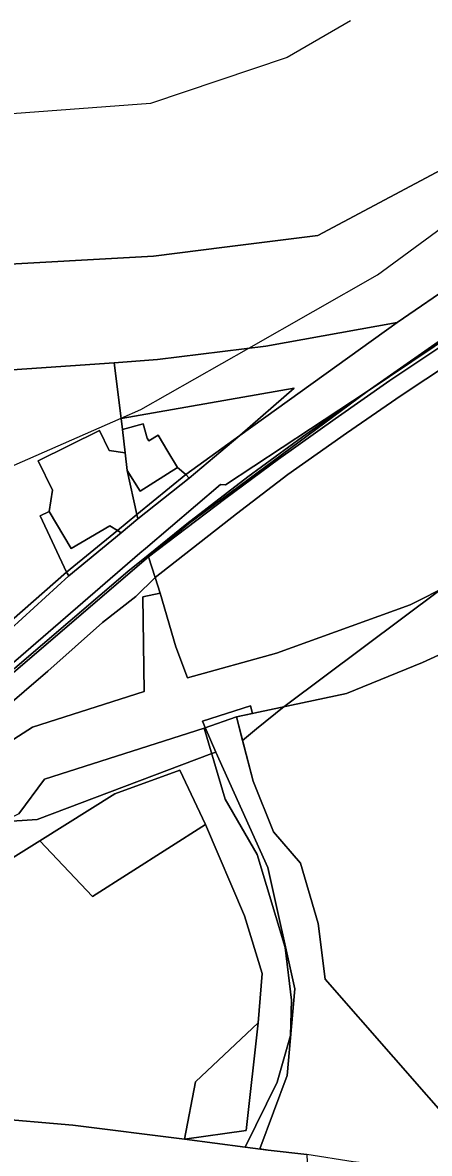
# Model space of a CAD drawing. Extents: x -477304 to -465429, y -1159113 to -1149210.
# Drawn here: x -475798.3 to -475692.5, y -1154887.3 to -1154593.5 of the extents above; entities that cross this region are included whole.
import ezdxf

# ---------------------------------------------------------------- set-up
doc = ezdxf.new("R2010")
doc.units = 0
for name, color, linetype in [('BPEJ_s', 7, 'Continuous'), ('ostatni_s', 7, 'Continuous'), ('PUPFL_s', 7, 'Continuous'), ('trav_porost_s', 7, 'Continuous'), ('voda_s', 7, 'Continuous'), ('zahrada_s', 7, 'Continuous')]:
    doc.layers.add(name, color=color, linetype=linetype)

msp = doc.modelspace()

# ---------------------------------------------------------------- linework, layer by layer
at = {"layer": 'BPEJ_s'}
for points in [[(-475713, -1154593), (-475729.5, -1154602.5), (-475765, -1154614.5), (-475818.5, -1154618.5), (-475829.53, -1154617.24), (-475834.88, -1154616.63), (-475836, -1154616.5), (-475857.48, -1154621.43), (-475862.61, -1154622.61), (-475867.41, -1154623.72), (-475873, -1154625), (-475899.51, -1154633.96), (-475908.5, -1154637), (-475938.5, -1154637), (-475942.91, -1154636.13), (-475946.38, -1154635.44), (-475950.34, -1154634.65), (-475955.47, -1154633.64), (-475959.72, -1154632.8), (-475991.5, -1154626.5), (-476004.84, -1154626.06), (-476006.5, -1154626), (-476021.15, -1154630.51)], [(-475713, -1154593), (-475729.5, -1154602.5), (-475765, -1154614.5), (-475818.5, -1154618.5), (-475829.53, -1154617.24), (-475834.88, -1154616.63), (-475836, -1154616.5), (-475857.48, -1154621.43), (-475862.61, -1154622.61), (-475867.41, -1154623.72), (-475873, -1154625), (-475899.51, -1154633.96), (-475908.5, -1154637), (-475938.5, -1154637), (-475942.91, -1154636.13), (-475946.38, -1154635.44), (-475950.34, -1154634.65), (-475955.47, -1154633.64), (-475959.72, -1154632.8), (-475991.5, -1154626.5), (-476004.84, -1154626.06), (-476006.5, -1154626), (-476021.15, -1154630.51)], [(-475854.89, -1154736.83), (-475853, -1154735.83), (-475841.96, -1154730.01), (-475804, -1154710), (-475772.67, -1154696.27), (-475767.5, -1154694), (-475739.48, -1154678.05), (-475706, -1154659), (-475674, -1154635.5)], [(-475804, -1154710), (-475772.67, -1154696.27), (-475767.5, -1154694), (-475739.48, -1154678.05), (-475706, -1154659), (-475674, -1154635.5)], [(-475689.43, -1154740.68), (-475730, -1154771), (-475730.24, -1154771.19), (-475737.5, -1154777), (-475741.08, -1154779.97), (-475742.66, -1154773.84), (-475738.51, -1154772.96), (-475739, -1154771), (-475751.5, -1154775), (-475750.77, -1154776.66), (-475748, -1154783), (-475749.08, -1154783.41), (-475794.5, -1154800.5), (-475803.67, -1154801.15)], [(-475684.1, -1154882.5), (-475719.65, -1154841.98), (-475721.44, -1154827.57), (-475726, -1154811.88), (-475733.01, -1154803.72), (-475738.35, -1154790.52), (-475741.08, -1154779.97), (-475737.5, -1154777), (-475730.24, -1154771.19), (-475730, -1154771), (-475689.43, -1154740.68)], [(-475724.36, -1154887.56), (-475734.45, -1154886.41), (-475736.57, -1154886.13), (-475729.5, -1154867), (-475727.5, -1154844.5), (-475734.5, -1154813), (-475748, -1154783), (-475750.77, -1154776.66), (-475751.5, -1154775), (-475739, -1154771), (-475738.51, -1154772.96), (-475742.66, -1154773.84), (-475741.08, -1154779.97), (-475738.35, -1154790.52), (-475733.01, -1154803.72), (-475726, -1154811.88), (-475721.44, -1154827.57), (-475719.65, -1154841.98), (-475684.1, -1154882.5)], [(-475841.48, -1154800.3), (-475815.5, -1154802), (-475803.67, -1154801.15), (-475794.5, -1154800.5), (-475749.08, -1154783.41), (-475748, -1154783), (-475734.5, -1154813), (-475727.5, -1154844.5), (-475729.5, -1154867), (-475736.57, -1154886.13), (-475734.45, -1154886.41), (-475724.36, -1154887.56)]]:
    msp.add_lwpolyline(points, dxfattribs=at)
at = {"layer": 'ostatni_s'}
for points in [[(-475661.36, -1154656.26), (-475708.7, -1154689.33), (-475745.51, -1154713.56), (-475746.78, -1154713.44), (-475766.29, -1154730.13), (-475767.8, -1154731.36), (-475806.56, -1154764.71), (-475847.69, -1154800.31), (-475857.7, -1154808.59), (-475866.62, -1154815.15), (-475874.35, -1154819.81), (-475883.47, -1154824.54), (-475891.04, -1154827.82), (-475896.84, -1154829.69), (-475922.11, -1154838.33), (-475964.26, -1154843.96), (-475978.91, -1154844.22), (-475992.44, -1154845.51), (-476003.87, -1154847.11), (-476029.36, -1154850.69)], [(-475673.86, -1154665.89), (-475708.7, -1154689.33), (-475661.36, -1154656.26)], [(-475813.61, -1154762.15), (-475786.21, -1154737.19), (-475772.64, -1154726.01), (-475768.28, -1154722.42), (-475754.96, -1154711.87), (-475741.77, -1154700.75), (-475700.93, -1154671.42), (-475685.2, -1154660.63)], [(-475810.07, -1154785.67), (-475795.73, -1154776.52), (-475766.62, -1154767.26), (-475767.02, -1154742.69), (-475762.53, -1154741.69), (-475758.44, -1154755.69), (-475755.4, -1154763.75), (-475732.26, -1154757.29), (-475697.53, -1154744.77), (-475655.75, -1154723.67)], [(-475671.25, -1154749.19), (-475694.3, -1154759.7), (-475714.08, -1154767.75), (-475742.66, -1154773.84), (-475751.05, -1154776.76), (-475792.53, -1154790), (-475799.22, -1154799.01), (-475814.86, -1154806.55), (-475840.29, -1154823.32), (-475851.92, -1154818.99), (-475861.99, -1154827.13), (-475871.78, -1154838.63), (-475878.85, -1154838.35), (-475886.23, -1154849.97), (-475904.83, -1154855.44), (-475928.28, -1154861.94), (-475936.16, -1154861.32), (-475946.74, -1154860.48), (-475966.49, -1154857.95), (-475933.22, -1154851.92)]]:
    msp.add_lwpolyline(points, dxfattribs=at)
for points in [[(-475670.14, -1154667.18), (-475667.77, -1154669.13), (-475699.88, -1154690.36), (-475714.09, -1154700.11), (-475729.35, -1154710.9), (-475742.69, -1154721.08), (-475763.79, -1154737.64), (-475765.51, -1154732.25), (-475745.75, -1154717.28), (-475731.75, -1154706.92), (-475717.02, -1154696.4), (-475702.81, -1154686.49), (-475672.62, -1154666.4)], [(-475700.93, -1154671.42), (-475741.77, -1154700.75), (-475727.64, -1154688.45), (-475772.67, -1154696.29), (-475774.46, -1154681.87), (-475763.21, -1154680.99), (-475735.01, -1154677.5)], [(-475766.29, -1154730.13), (-475746.78, -1154713.44), (-475745.51, -1154713.56), (-475708.7, -1154689.33), (-475725.54, -1154701.11), (-475739.75, -1154711.47), (-475755.59, -1154723.72), (-475765.66, -1154731.85), (-475770.9, -1154736.1), (-475800.32, -1154761.21), (-475807.36, -1154768.03), (-475809.87, -1154770.17), (-475819.97, -1154777.38), (-475828.37, -1154784.56), (-475846.56, -1154799.95), (-475847.69, -1154800.31), (-475806.56, -1154764.71), (-475767.8, -1154731.36)], [(-475739.75, -1154711.47), (-475725.54, -1154701.11), (-475708.7, -1154689.33), (-475755.09, -1154723.6), (-475765.51, -1154732.25), (-475765.66, -1154731.85), (-475755.59, -1154723.72)], [(-475775.78, -1154704.63), (-475771.62, -1154705.29), (-475771.12, -1154709.84), (-475768.54, -1154721.28), (-475773.59, -1154725.43), (-475775.62, -1154724.2), (-475785.63, -1154730.11), (-475791.32, -1154720.47), (-475790.49, -1154714.95), (-475794.24, -1154707.35), (-475778.31, -1154699.49)], [(-475760.47, -1154704.93), (-475757.98, -1154709.06), (-475767.66, -1154715.25), (-475771.12, -1154709.84), (-475771.62, -1154705.29), (-475772.3, -1154699.22), (-475766.89, -1154697.76), (-475765.91, -1154701.41), (-475765.46, -1154702.13), (-475763.06, -1154700.64)], [(-475741.77, -1154700.75), (-475754.96, -1154711.87), (-475755.82, -1154710.84)], [(-475768.54, -1154721.28), (-475755.82, -1154710.84), (-475754.96, -1154711.87), (-475768.28, -1154722.42)], [(-475768.28, -1154722.42), (-475772.64, -1154726.01), (-475773.59, -1154725.43), (-475768.54, -1154721.28)], [(-475773.59, -1154725.43), (-475772.64, -1154726.01), (-475786.21, -1154737.19), (-475786.81, -1154736.27)], [(-475843.73, -1154799.05), (-475817.71, -1154776.87), (-475809.87, -1154770.17), (-475807.36, -1154768.03), (-475765.51, -1154732.25), (-475763.79, -1154737.64), (-475768.86, -1154742.57), (-475777.51, -1154749.36), (-475791.68, -1154761.94), (-475804.04, -1154772.54), (-475818.14, -1154780.14), (-475837.59, -1154797.1)], [(-475765.51, -1154732.25), (-475807.36, -1154768.03), (-475800.32, -1154761.21), (-475770.9, -1154736.1), (-475765.66, -1154731.85)], [(-475813.61, -1154762.15), (-475814.84, -1154760.76), (-475786.81, -1154736.27), (-475786.21, -1154737.19)]]:
    msp.add_lwpolyline(points, close=True, dxfattribs=at)
at = {"layer": 'PUPFL_s'}
for points in [[(-475751.05, -1154776.76), (-475742.66, -1154773.84), (-475738.35, -1154790.52), (-475733.01, -1154803.72), (-475726, -1154811.88), (-475721.44, -1154827.57), (-475719.65, -1154841.98), (-475684.1, -1154882.5), (-475677, -1154893.46), (-475712.37, -1154889.51), (-475724.36, -1154887.56), (-475734.45, -1154886.41), (-475740.4, -1154885.63), (-475732.1, -1154868.76), (-475728.63, -1154856.63), (-475728.35, -1154847.44), (-475730, -1154833.8), (-475737.29, -1154809.63), (-475745.57, -1154795.22)], [(-475774.27, -1154793.82), (-475757.36, -1154787.73), (-475750.73, -1154801.86), (-475780.06, -1154820.57), (-475793.75, -1154806.05)], [(-475753.29, -1154868.66), (-475737.01, -1154853.35), (-475740.17, -1154881.36), (-475756.15, -1154883.56)]]:
    msp.add_lwpolyline(points, close=True, dxfattribs=at)
msp.add_lwpolyline([(-475799.22, -1154799.01), (-475792.53, -1154790), (-475751.05, -1154776.76), (-475745.57, -1154795.22), (-475737.29, -1154809.63), (-475730, -1154833.8), (-475728.35, -1154847.44), (-475728.63, -1154856.63), (-475732.1, -1154868.76), (-475740.4, -1154885.63), (-475756.15, -1154883.56), (-475740.17, -1154881.36), (-475737.01, -1154853.35), (-475735.96, -1154840.54), (-475740.56, -1154825.57), (-475750.73, -1154801.86), (-475757.36, -1154787.73), (-475774.27, -1154793.82), (-475793.75, -1154806.05), (-475823.46, -1154824.53)], dxfattribs=at)
at = {"layer": 'trav_porost_s'}
msp.add_lwpolyline([(-475689.46, -1154631.69), (-475721.52, -1154648.82), (-475745.82, -1154651.85), (-475764.21, -1154654.19), (-475854.59, -1154659.19), (-475886.65, -1154663.02), (-475916.37, -1154672.97), (-475918.51, -1154674.28), (-475920.8, -1154668.13), (-475917.69, -1154665.67), (-475895.52, -1154656.98), (-475849.57, -1154638.2), (-475802.7, -1154589.18), (-475798.7, -1154574.83), (-475795.44, -1154558.14), (-475761.9, -1154548.37), (-475730.21, -1154541.3), (-475710.76, -1154533.86), (-475701.19, -1154526.5), (-475627.82, -1154443.73)], dxfattribs=at)
for points in [[(-475731.75, -1154706.92), (-475745.75, -1154717.28), (-475765.51, -1154732.25), (-475755.09, -1154723.6), (-475708.7, -1154689.33), (-475673.86, -1154665.89), (-475672.62, -1154666.4), (-475702.81, -1154686.49), (-475717.02, -1154696.4)], [(-475697.53, -1154744.77), (-475732.26, -1154757.29), (-475755.4, -1154763.75), (-475758.44, -1154755.69), (-475762.53, -1154741.69), (-475763.79, -1154737.64), (-475742.69, -1154721.08), (-475729.35, -1154710.9), (-475714.09, -1154700.11), (-475699.88, -1154690.36), (-475667.77, -1154669.13), (-475651.7, -1154684.54), (-475638.45, -1154710.32), (-475641.33, -1154712.54), (-475655.75, -1154723.67)], [(-475772.67, -1154696.29), (-475772.3, -1154699.22), (-475771.62, -1154705.29), (-475775.78, -1154704.63), (-475778.31, -1154699.49), (-475794.24, -1154707.35), (-475790.49, -1154714.95), (-475791.32, -1154720.47), (-475793.67, -1154721.61), (-475786.81, -1154736.27), (-475814.84, -1154760.76), (-475864.51, -1154704.44), (-475879.92, -1154686.96), (-475866.8, -1154684.59), (-475852.76, -1154686.51), (-475845.49, -1154686.3), (-475845.35, -1154689.37), (-475842.32, -1154689.24), (-475842.31, -1154689.57), (-475835.14, -1154689.25), (-475835.16, -1154688.92), (-475835.29, -1154686.01), (-475833.86, -1154685.97), (-475774.46, -1154681.87)], [(-475694.3, -1154759.7), (-475671.25, -1154749.19), (-475628.72, -1154721.46), (-475627.32, -1154720.53), (-475614.3, -1154738.83), (-475606.34, -1154752.73), (-475600.65, -1154765), (-475586.02, -1154798.66), (-475572.75, -1154823.19), (-475621.07, -1154850.68), (-475634.86, -1154856.65), (-475640.33, -1154857.38), (-475684.1, -1154882.5), (-475719.65, -1154841.98), (-475721.44, -1154827.57), (-475726, -1154811.88), (-475733.01, -1154803.72), (-475738.35, -1154790.52), (-475742.66, -1154773.84), (-475714.08, -1154767.75)], [(-475762.53, -1154741.69), (-475767.02, -1154742.69), (-475766.62, -1154767.26), (-475795.73, -1154776.52), (-475810.07, -1154785.67), (-475814.8, -1154785.73), (-475831.1, -1154794.9), (-475837.59, -1154797.1), (-475818.14, -1154780.14), (-475804.04, -1154772.54), (-475791.68, -1154761.94), (-475777.51, -1154749.36), (-475768.86, -1154742.57), (-475763.79, -1154737.64)], [(-475861.54, -1154871.59), (-475886.69, -1154867.51), (-475823.46, -1154824.53), (-475793.75, -1154806.05), (-475780.06, -1154820.57), (-475750.73, -1154801.86), (-475740.56, -1154825.57), (-475735.96, -1154840.54), (-475737.01, -1154853.35), (-475753.29, -1154868.66), (-475756.15, -1154883.56), (-475785.22, -1154879.98), (-475807.4, -1154878.07), (-475825.14, -1154875.3)], [(-475724.36, -1154887.56), (-475723.07, -1154916.72), (-475853.6, -1154966.29), (-475864.44, -1154935.9), (-475875.02, -1154909.04), (-475883.78, -1154889.76), (-475891.93, -1154871.86), (-475894.38, -1154866.48), (-475886.69, -1154867.51), (-475861.54, -1154871.59), (-475825.14, -1154875.3), (-475807.4, -1154878.07), (-475785.22, -1154879.98), (-475756.15, -1154883.56), (-475740.4, -1154885.63), (-475734.45, -1154886.41)]]:
    msp.add_lwpolyline(points, close=True, dxfattribs=at)
at = {"layer": 'voda_s'}
for points in [[(-476007.43, -1154738.07), (-475971.18, -1154711.25), (-475955.49, -1154698.67), (-475945.25, -1154690.59), (-475918.51, -1154674.28), (-475916.37, -1154672.97), (-475886.65, -1154663.02), (-475854.59, -1154659.19), (-475764.21, -1154654.19), (-475745.82, -1154651.85), (-475721.52, -1154648.82), (-475689.46, -1154631.69)], [(-475685.2, -1154660.63), (-475700.93, -1154671.42), (-475735.01, -1154677.5), (-475763.21, -1154680.99), (-475774.46, -1154681.87), (-475833.86, -1154685.97), (-475835.29, -1154686.01), (-475835.34, -1154684.83), (-475845.53, -1154685.29), (-475845.49, -1154686.3), (-475852.76, -1154686.51), (-475866.8, -1154684.59), (-475879.92, -1154686.96)]]:
    msp.add_lwpolyline(points, dxfattribs=at)
at = {"layer": 'zahrada_s'}
for points in [[(-475765.46, -1154702.13), (-475765.91, -1154701.41), (-475766.89, -1154697.76), (-475772.3, -1154699.22), (-475772.67, -1154696.29), (-475727.64, -1154688.45), (-475741.77, -1154700.75), (-475755.82, -1154710.84), (-475757.98, -1154709.06), (-475760.47, -1154704.93), (-475763.06, -1154700.64)], [(-475755.82, -1154710.84), (-475768.54, -1154721.28), (-475771.12, -1154709.84), (-475767.66, -1154715.25), (-475757.98, -1154709.06)], [(-475773.59, -1154725.43), (-475786.81, -1154736.27), (-475793.67, -1154721.61), (-475791.32, -1154720.47), (-475785.63, -1154730.11), (-475775.62, -1154724.2)]]:
    msp.add_lwpolyline(points, close=True, dxfattribs=at)

doc.saveas('drawing.dxf')
